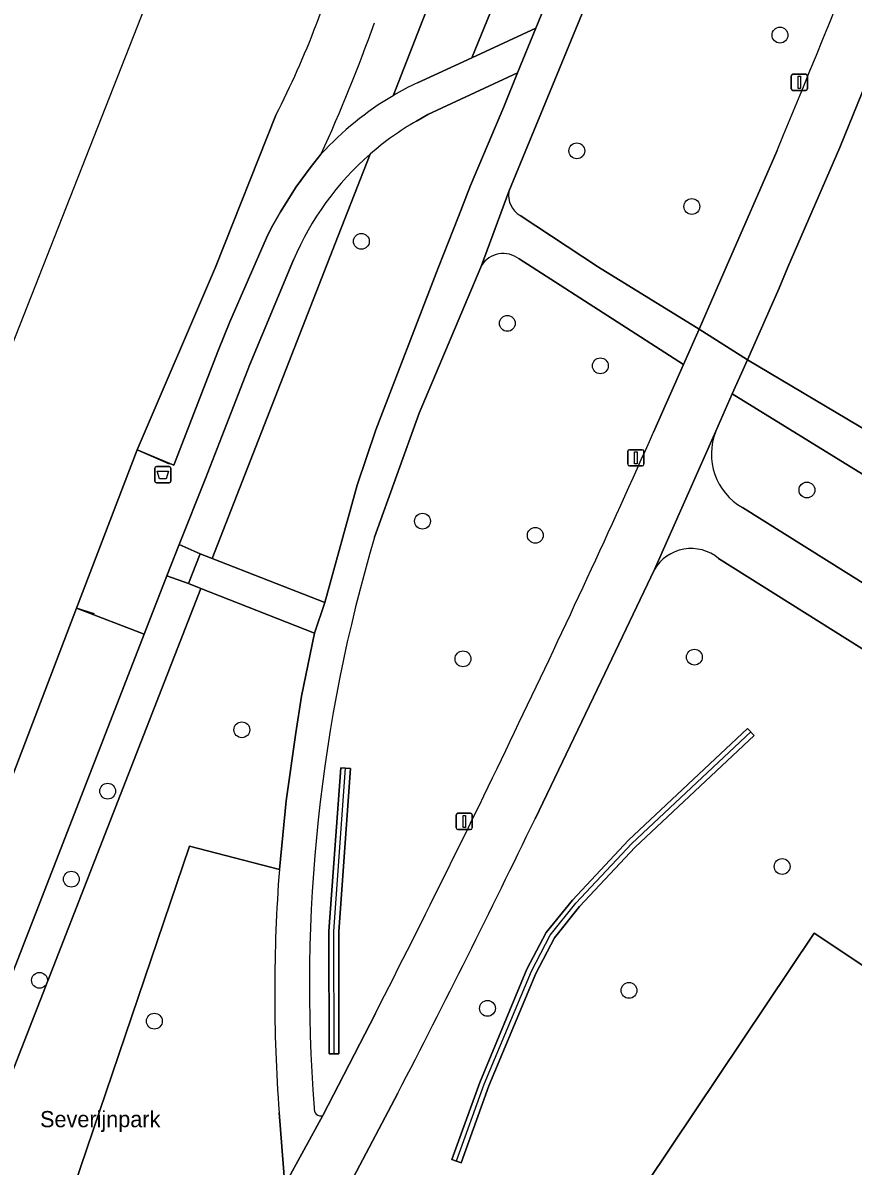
# Model space of a CAD drawing. Extents: x 159039 to 160102, y 381214 to 382524.
# Drawn here: x 159191.4 to 159242.7, y 381694.5 to 381765.1 of the extents above; entities that cross this region are included whole.
import ezdxf

# ---------------------------------------------------------------- set-up
doc = ezdxf.new("R2010")
doc.units = 0
for name, color, linetype in [('IMGEO_Afvalbak', 7, 'Continuous'), ('IMGEO_Boom', 7, 'Continuous'), ('IMGEO_Fietspad_gesloten', 7, 'Continuous'), ('IMGEO_Fietspad_open', 7, 'Continuous'), ('IMGEO_Groenvoorziening', 7, 'Continuous'), ('IMGEO_Hek', 7, 'Continuous'), ('IMGEO_Kademuur', 7, 'Continuous'), ('IMGEO_Lichtmast', 7, 'Continuous'), ('IMGEO_Oever', 7, 'Continuous'), ('IMGEO_Openbare_ruimte_label', 7, 'Continuous'), ('IMGEO_Voetpad_gesloten', 7, 'Continuous'), ('IMGEO_Voetpad_op_trap', 7, 'Continuous'), ('IMGEO_Voetpad_open', 7, 'Continuous'), ('IMGEO_Waterloop', 7, 'Continuous')]:
    doc.layers.add(name, color=color, linetype=linetype)

msp = doc.modelspace()

# ---------------------------------------------------------------- linework, layer by layer
at = {"layer": 'IMGEO_Afvalbak'}
for p, q in [((159199.656, 381737.693), (159200.446, 381737.693)), ((159200.446, 381737.693), (159199.656, 381737.693)), ((159199.556, 381736.793), (159199.556, 381737.593)), ((159199.556, 381737.593), (159199.556, 381736.793)), ((159200.546, 381737.593), (159200.546, 381736.793)), ((159200.546, 381736.793), (159200.546, 381737.593)), ((159200.446, 381736.693), (159199.656, 381736.693)), ((159199.656, 381736.693), (159200.446, 381736.693))]:
    msp.add_line(p, q, dxfattribs=at)
msp.add_lwpolyline([(159199.699, 381737.407), (159200.403, 381737.407), (159200.254, 381736.937), (159199.848, 381736.937), (159199.699, 381737.407)], dxfattribs=at)
for centre, start, end in [((159199.656, 381737.593), 90, 180), ((159199.656, 381737.593), 90, 180), ((159200.446, 381737.593), 0, 90), ((159200.446, 381737.593), 360, 90), ((159199.656, 381736.793), 180, 270), ((159199.656, 381736.793), 180, 270), ((159200.446, 381736.793), 270, 0), ((159200.446, 381736.793), 270, 0)]:
    msp.add_arc(centre, 0.1, start, end, dxfattribs=at)
at = {"layer": 'IMGEO_Boom'}
for centre in [(159238.189, 381764.34), (159225.633, 381757.192), (159232.744, 381753.753), (159212.321, 381751.6), (159221.344, 381746.533), (159227.093, 381743.914), (159239.857, 381736.244), (159216.102, 381734.315), (159223.069, 381733.444), (159232.904, 381725.923), (159218.598, 381725.812), (159204.934, 381721.435), (159196.643, 381717.645), (159238.323, 381712.986), (159194.398, 381712.204), (159192.425, 381705.959), (159228.861, 381705.336), (159220.111, 381704.226), (159199.528, 381703.436)]:
    msp.add_circle(centre, 0.489, dxfattribs=at)
at = {"layer": 'IMGEO_Fietspad_gesloten'}
for points in [[(159238.008, 381757.203), (159234.867, 381750), (159234.166, 381748.393), (159233.19, 381746.18), (159236.178, 381744.289), (159238.132, 381748.718), (159238.687, 381750), (159241.89, 381757.405), (159245.41, 381766.074)], [(159223.052, 381715.926), (159227.148, 381724.441), (159230.427, 381731.328), (159234.227, 381739.867), (159235.244, 381742.173), (159236.178, 381744.289), (159233.19, 381746.18), (159232.23, 381744.004), (159230.382, 381739.813)], [(159213.186, 381703.914), (159209.94, 381697.604), (159207.598, 381693.323)], [(159208.543, 381687.727), (159210.118, 381690.637), (159211.626, 381693.41), (159214.575, 381698.992)]]:
    msp.add_lwpolyline(points, dxfattribs=at)
for centre, radius, start, end in [((158230.839, 382176.134), 1090.822, 337.415168, 339.204962), ((158581.243, 382029.799), 710.966, 334.333182, 335.928536), ((158563.942, 382036.134), 729.307, 332.901045, 334.47332), ((158617.275, 382008.583), 672.766, 332.601469, 334.214305)]:
    msp.add_arc(centre, radius, start, end, dxfattribs=at)
at = {"layer": 'IMGEO_Fietspad_open'}
for points in [[(159234.227, 381739.867), (159230.427, 381731.328)], [(159280.873, 381706.96), (159262.546, 381718.445), (159260.444, 381719.762), (159235.871, 381735.161)], [(159234.387, 381732.021), (159279.407, 381703.769)]]:
    msp.add_lwpolyline(points, dxfattribs=at)
for centre, radius, start, end in [((159237.723, 381738.448), 3.773, 157.9072, 240.60563), ((159232.703, 381729.986), 2.642, 50.39137, 149.46112)]:
    msp.add_arc(centre, radius, start, end, dxfattribs=at)
at = {"layer": 'IMGEO_Groenvoorziening'}
for points in [[(159297.9, 381940.455), (159281.986, 381900.693), (159250, 381824.014), (159221.44, 381754.675)], [(159265.624, 381817.98), (159265.238, 381816.981), (159262.666, 381810.334), (159259.294, 381801.63), (159255.761, 381792.533), (159252.432, 381783.859), (159248.874, 381774.767), (159245.41, 381766.074), (159241.89, 381757.405), (159238.687, 381750), (159238.132, 381748.718), (159236.178, 381744.289), (159243.752, 381739.789), (159244.53, 381739.267)], [(159215.788, 381761.4), (159219.145, 381762.943), (159236.678, 381805.789), (159232.524, 381807.286), (159214.278, 381760.596)], [(159214.278, 381760.596), (159232.524, 381807.286)], [(159212.87, 381756.993), (159210.711, 381751.47), (159203.109, 381732.003), (159210.068, 381729.292), (159212.069, 381736.55), (159213.209, 381739.961), (159216.933, 381749.634), (159217.078, 381750), (159218.32, 381753.132), (159219.058, 381755.041), (159221.116, 381759.918), (159221.976, 381762.012), (159216.418, 381759.432), (159215.723, 381759.031)], [(159208.125, 381750.453), (159206.2, 381745.86), (159205.423, 381743.998), (159202.689, 381736.951), (159201.051, 381732.867), (159202.366, 381732.292), (159203.109, 381732.003), (159210.711, 381751.47), (159212.87, 381756.993)], [(159222.134, 381753.207), (159226.981, 381750), (159233.19, 381746.18), (159234.166, 381748.393), (159234.867, 381750), (159238.008, 381757.203)], [(159230.382, 381739.813), (159232.23, 381744.004), (159222.867, 381750), (159222.063, 381750.515)], [(159219.743, 381750.107), (159219.698, 381750), (159215.893, 381740.993), (159213.138, 381733.334)], [(159235.244, 381742.173), (159234.227, 381739.867)], [(159262.77, 381725.215), (159262.42, 381725.437), (159235.244, 381742.173)], [(159235.871, 381735.161), (159260.444, 381719.762), (159262.896, 381723.699)], [(159279.407, 381703.769), (159234.387, 381732.021)], [(159230.427, 381731.328), (159227.148, 381724.441), (159223.052, 381715.926)], [(159198.027, 381675.952), (159200.711, 381680.823), (159194.149, 381692.03), (159201.695, 381714.239), (159207.255, 381712.812), (159207.669, 381717.039), (159208.262, 381721.245), (159208.616, 381723.52), (159209.429, 381727.403), (159202.391, 381730.163), (159177.215, 381665.691), (159185.49, 381662.431)], [(159207.255, 381712.812), (159201.695, 381714.239), (159194.149, 381692.03), (159200.711, 381680.823), (159207.598, 381693.323), (159207.239, 381697.791)], [(159209.94, 381697.604), (159213.186, 381703.914)], [(159214.575, 381698.992), (159211.626, 381693.41), (159210.118, 381690.637)]]:
    msp.add_lwpolyline(points, dxfattribs=at)
for points in [[(159223.106, 381764.764), (159239.53, 381804.761), (159236.678, 381805.789), (159219.145, 381762.943)], [(159177.215, 381665.691), (159202.391, 381730.163), (159201.635, 381730.459), (159200.3, 381730.95), (159198.897, 381727.348), (159177.514, 381672.395), (159175.298, 381666.445), (159175.939, 381666.194)], [(159220.193, 381699.437), (159223.1, 381706.391), (159224.249, 381708.588), (159225.811, 381710.524), (159229.25, 381714.19), (159236.602, 381721.085), (159236.192, 381721.523), (159228.826, 381714.614), (159225.359, 381710.918), (159223.745, 381708.918), (159222.556, 381706.647), (159219.633, 381699.655), (159217.92, 381694.899), (159218.484, 381694.696)], [(159218.484, 381694.696), (159217.92, 381694.899), (159219.633, 381699.655), (159222.556, 381706.647), (159223.745, 381708.918), (159225.359, 381710.918), (159228.826, 381714.614), (159236.192, 381721.523), (159236.602, 381721.085), (159229.25, 381714.19), (159225.811, 381710.524), (159224.249, 381708.588), (159223.1, 381706.391), (159220.193, 381699.437)], [(159210.936, 381701.412), (159210.336, 381701.411), (159210.32, 381709.004), (159211.052, 381719.089), (159211.65, 381719.046), (159210.92, 381708.982)], [(159211.65, 381719.046), (159211.052, 381719.089), (159210.32, 381709.004), (159210.336, 381701.411), (159210.936, 381701.412), (159210.92, 381708.982)], [(159243.346, 381668.514), (159261.103, 381695.01), (159240.298, 381708.872), (159222.578, 381682.432)], [(159243.346, 381668.514), (159222.578, 381682.432), (159240.298, 381708.872), (159261.103, 381695.01)]]:
    msp.add_lwpolyline(points, close=True, dxfattribs=at)
for centre, radius, start, end in [((158230.839, 382176.134), 1090.822, 337.415168, 339.204962), ((159117.344, 381799.205), 101.675, 335.47488, 340.39852), ((159223.967, 381744.22), 19.027, 115.45656, 120.6096), ((159224.064, 381744.005), 19.262, 120.53519, 137.57461), ((159224.79, 381743.322), 18.138, 119.99309, 131.08606), ((159224.739, 381743.39), 18.053, 131.10628, 156.96931), ((159222.827, 381754.433), 1.408, 170.08792, 240.51716), ((159221.087, 381749.265), 1.586, 52.00894, 147.93939), ((158581.243, 382029.799), 710.966, 334.333182, 335.928536), ((159237.723, 381738.448), 3.773, 157.9072, 240.60563), ((159306.069, 381705.676), 96.959, 163.42575, 184.49008), ((159232.703, 381729.986), 2.642, 50.39137, 149.46112), ((158563.942, 382036.134), 729.307, 332.901045, 334.47332), ((158617.275, 382008.583), 672.766, 332.601469, 334.214305), ((159306.766, 381705.195), 99.802, 175.62313, 184.25481), ((159209.813, 381697.999), 0.415, 168.057, 287.81435)]:
    msp.add_arc(centre, radius, start, end, dxfattribs=at)
at = {"layer": 'IMGEO_Hek'}
for points in [[(159218.203, 381694.801), (159219.913, 381699.546), (159222.828, 381706.519), (159223.997, 381708.753), (159225.585, 381710.721), (159229.038, 381714.402), (159236.393, 381721.3)], [(159210.636, 381701.428), (159210.62, 381708.993), (159211.35, 381719.053)]]:
    msp.add_lwpolyline(points, dxfattribs=at)
at = {"layer": 'IMGEO_Kademuur'}
msp.add_lwpolyline([(159195.828, 381728.595), (159194.712, 381728.945), (159198.464, 381738.718), (159200.45, 381737.866)], dxfattribs=at)
at = {"layer": 'IMGEO_Lichtmast'}
for p, q in [((159238.893, 381761.023), (159238.893, 381761.823)), ((159238.893, 381761.823), (159238.893, 381761.023)), ((159238.993, 381761.923), (159239.783, 381761.923)), ((159239.783, 381761.923), (159238.993, 381761.923)), ((159239.883, 381761.823), (159239.883, 381761.023)), ((159239.883, 381761.023), (159239.883, 381761.823)), ((159239.783, 381760.923), (159238.993, 381760.923)), ((159238.993, 381760.923), (159239.783, 381760.923)), ((159228.788, 381737.834), (159228.788, 381738.634)), ((159228.788, 381738.634), (159228.788, 381737.834)), ((159228.888, 381738.734), (159229.678, 381738.734)), ((159229.678, 381738.734), (159228.888, 381738.734)), ((159229.778, 381738.634), (159229.778, 381737.834)), ((159229.778, 381737.834), (159229.778, 381738.634)), ((159229.678, 381737.734), (159228.888, 381737.734)), ((159228.888, 381737.734), (159229.678, 381737.734)), ((159218.183, 381715.374), (159218.183, 381716.174)), ((159218.183, 381716.174), (159218.183, 381715.374)), ((159218.283, 381716.274), (159219.073, 381716.274)), ((159219.073, 381716.274), (159218.283, 381716.274)), ((159219.173, 381716.174), (159219.173, 381715.374)), ((159219.173, 381715.374), (159219.173, 381716.174)), ((159219.073, 381715.274), (159218.283, 381715.274)), ((159218.283, 381715.274), (159219.073, 381715.274))]:
    msp.add_line(p, q, dxfattribs=at)
for points in [[(159239.313, 381761.798), (159239.463, 381761.798), (159239.463, 381761.048), (159239.313, 381761.048), (159239.313, 381761.798)], [(159229.208, 381738.609), (159229.358, 381738.609), (159229.358, 381737.859), (159229.208, 381737.859), (159229.208, 381738.609)], [(159218.603, 381716.149), (159218.753, 381716.149), (159218.753, 381715.399), (159218.603, 381715.399), (159218.603, 381716.149)]]:
    msp.add_lwpolyline(points, dxfattribs=at)
for centre, start, end in [((159238.993, 381761.823), 90, 180), ((159238.993, 381761.823), 90, 180), ((159239.783, 381761.823), 0, 90), ((159239.783, 381761.823), 360, 90), ((159238.993, 381761.023), 180, 270), ((159238.993, 381761.023), 180, 270), ((159239.783, 381761.023), 270, 0), ((159239.783, 381761.023), 270, 0), ((159228.888, 381738.634), 90, 180), ((159228.888, 381738.634), 90, 180), ((159229.678, 381738.634), 0, 90), ((159229.678, 381738.634), 360, 90), ((159228.888, 381737.834), 180, 270), ((159228.888, 381737.834), 180, 270), ((159229.678, 381737.834), 270, 0), ((159229.678, 381737.834), 270, 0), ((159218.283, 381716.174), 90, 180), ((159218.283, 381716.174), 90, 180), ((159219.073, 381716.174), 0, 90), ((159219.073, 381716.174), 360, 90), ((159218.283, 381715.374), 180, 270), ((159218.283, 381715.374), 180, 270), ((159219.073, 381715.374), 270, 0), ((159219.073, 381715.374), 270, 0)]:
    msp.add_arc(centre, 0.1, start, end, dxfattribs=at)
at = {"layer": 'IMGEO_Oever'}
msp.add_lwpolyline([(159207.042, 381759.397), (159203.298, 381750), (159198.464, 381738.718), (159200.726, 381737.777), (159203.449, 381744.801), (159204.201, 381746.632), (159206.453, 381751.819), (159206.739, 381752.412), (159207.322, 381753.422), (159208.293, 381754.977), (159209.148, 381756.143), (159209.846, 381757)], dxfattribs=at)
msp.add_lwpolyline([(159198.897, 381727.348), (159194.712, 381728.945), (159186.756, 381708.175), (159183.302, 381698.659), (159175.224, 381678.08), (159171.502, 381668.013), (159171.471, 381667.945), (159175.298, 381666.445), (159177.514, 381672.395)], close=True, dxfattribs=at)
for centre, radius, start, end in [((159155.612, 381785.658), 57.746, 332.95078, 345.07738), ((159117.344, 381799.205), 101.675, 335.47488, 340.39852)]:
    msp.add_arc(centre, radius, start, end, dxfattribs=at)
at = {"layer": 'IMGEO_Voetpad_gesloten'}
for points in [[(159283.476, 381910.504), (159259.233, 381852.39), (159251.479, 381833.805), (159250, 381830.259), (159239.53, 381804.761), (159223.106, 381764.764), (159221.976, 381762.012), (159221.116, 381759.918), (159219.058, 381755.041), (159218.32, 381753.132), (159217.078, 381750), (159216.933, 381749.634), (159213.209, 381739.961), (159212.069, 381736.55), (159210.068, 381729.292), (159209.429, 381727.403), (159208.616, 381723.52), (159208.262, 381721.245), (159207.669, 381717.039), (159207.255, 381712.812)], [(159213.138, 381733.334), (159215.893, 381740.993), (159219.698, 381750), (159219.743, 381750.107), (159221.44, 381754.675), (159250, 381824.014), (159281.986, 381900.693)], [(159215.723, 381759.031), (159216.418, 381759.432), (159221.976, 381762.012), (159223.106, 381764.764), (159219.145, 381762.943), (159215.788, 381761.4)], [(159209.846, 381757), (159209.148, 381756.143), (159208.293, 381754.977), (159207.322, 381753.422), (159206.739, 381752.412), (159206.453, 381751.819), (159204.201, 381746.632), (159203.449, 381744.801), (159200.726, 381737.777), (159198.464, 381738.718), (159194.712, 381728.945), (159198.897, 381727.348), (159200.3, 381730.95), (159201.051, 381732.867), (159202.689, 381736.951), (159205.423, 381743.998), (159206.2, 381745.86), (159208.125, 381750.453)], [(159221.44, 381754.675), (159219.743, 381750.107)], [(159226.981, 381750), (159222.134, 381753.207)], [(159222.063, 381750.515), (159222.867, 381750), (159232.23, 381744.004), (159233.19, 381746.18), (159226.981, 381750)], [(159267.638, 381725.432), (159264.395, 381726.791), (159250.053, 381735.56), (159249.022, 381736.252), (159244.53, 381739.267), (159243.752, 381739.789), (159236.178, 381744.289), (159235.244, 381742.173), (159262.42, 381725.437), (159262.77, 381725.215), (159266.798, 381722.711), (159276.813, 381716.795), (159293.016, 381706.167)], [(159207.239, 381697.791), (159207.598, 381693.323), (159209.94, 381697.604)]]:
    msp.add_lwpolyline(points, dxfattribs=at)
for centre, radius, start, end in [((159223.967, 381744.22), 19.027, 115.45656, 120.6096), ((159224.064, 381744.005), 19.262, 120.53519, 137.57461), ((159224.79, 381743.322), 18.138, 119.99309, 131.08606), ((159224.739, 381743.39), 18.053, 131.10628, 156.96931), ((159222.827, 381754.433), 1.408, 170.08792, 240.51716), ((159221.087, 381749.265), 1.586, 52.00894, 147.93939), ((159306.069, 381705.676), 96.959, 163.42575, 184.49008), ((159306.766, 381705.195), 99.802, 175.62313, 184.25481), ((159209.813, 381697.999), 0.415, 168.057, 287.81435)]:
    msp.add_arc(centre, radius, start, end, dxfattribs=at)
at = {"layer": 'IMGEO_Voetpad_op_trap'}
msp.add_lwpolyline([(159202.366, 381732.292), (159201.051, 381732.867), (159200.3, 381730.95), (159201.635, 381730.459)], close=True, dxfattribs=at)
at = {"layer": 'IMGEO_Voetpad_open'}
msp.add_lwpolyline([(159209.429, 381727.403), (159210.068, 381729.292), (159203.109, 381732.003), (159202.366, 381732.292), (159201.635, 381730.459), (159202.391, 381730.163)], close=True, dxfattribs=at)
at = {"layer": 'IMGEO_Waterloop'}
for points in [[(159389.672, 382247.29), (159388.514, 382250.285), (159380.201, 382245.705), (159380.185, 382226.569), (159308.559, 382044.584), (159194.301, 381754.28), (159112.581, 381546.649), (159064.132, 381423.551)], [(159175.224, 381678.08), (159183.302, 381698.659), (159186.756, 381708.175), (159194.712, 381728.945), (159198.464, 381738.718), (159203.298, 381750), (159207.042, 381759.397)]]:
    msp.add_lwpolyline(points, dxfattribs=at)
msp.add_arc((159155.612, 381785.658), 57.746, 332.95078, 345.07738, dxfattribs=at)

# ---------------------------------------------------------------- texts
at = {"layer": 'IMGEO_Openbare_ruimte_label'}
msp.add_text('Severijnpark', height=1, dxfattribs=at).set_placement((159192.463, 381696.886))

doc.saveas('drawing.dxf')
